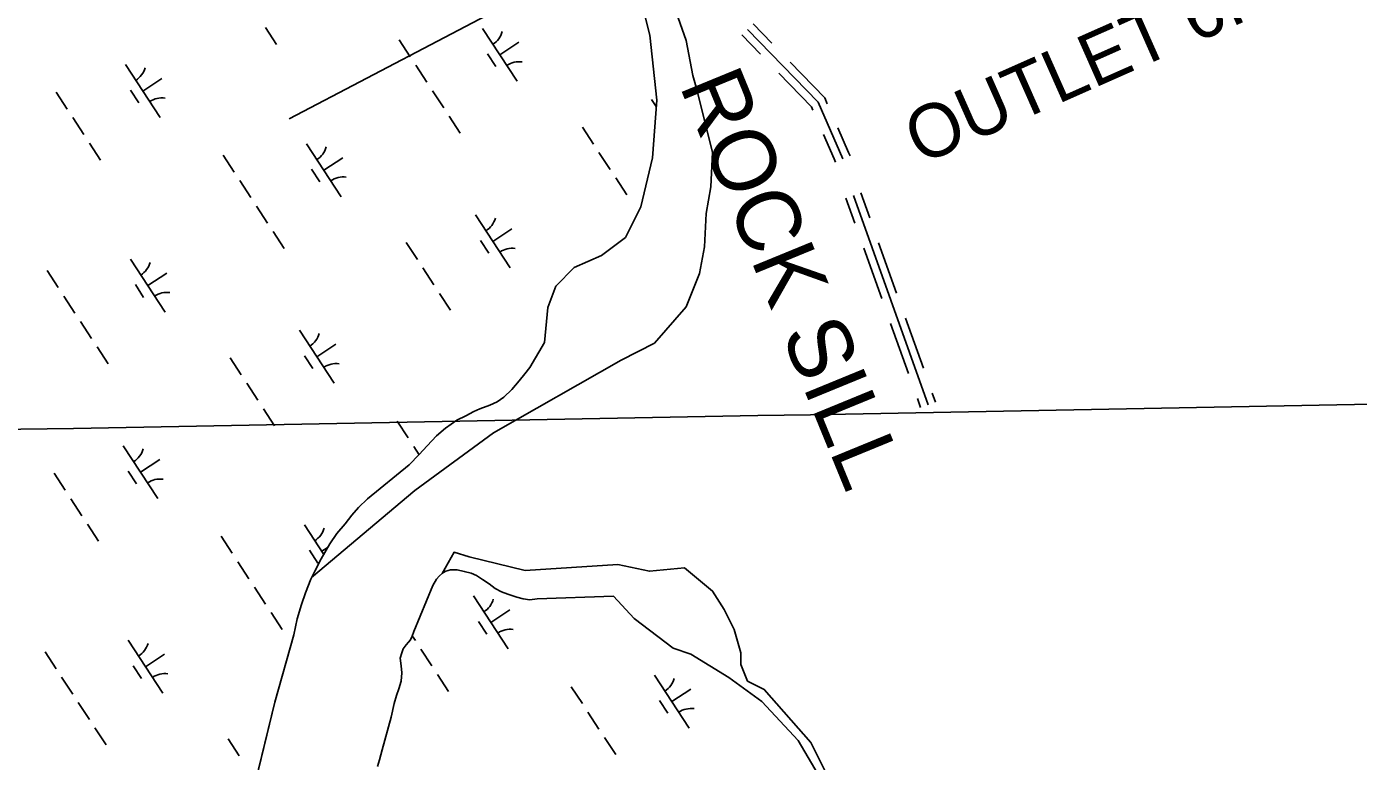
# Model space of a CAD drawing. Extents: x 3945642 to 3966284, y 206476 to 228921.
# Drawn here: x 3958060 to 3959112, y 212086 to 212666 of the extents above; entities that cross this region are included whole.
import ezdxf

# ---------------------------------------------------------------- set-up
doc = ezdxf.new("R2010")
doc.units = 0
for name, color, linetype in [('V-GRID-MAJR', 7, 'Continuous'), ('V-RIVR-EDGE', 7, 'Continuous'), ('V-RRAP-DIKE', 7, 'Continuous'), ('V-RRAP-SILL-IDEN', 7, 'Continuous'), ('V-TOPO-SHOR', 7, 'Continuous'), ('V-UTIL-LINE', 7, 'Continuous'), ('V-WETL-SWMP', 7, 'Continuous')]:
    doc.layers.add(name, color=color, linetype=linetype)

msp = doc.modelspace()

# ---------------------------------------------------------------- linework, layer by layer
at = {"layer": 'V-GRID-MAJR'}
msp.add_spline([(3955200.4, 212295.6), (3957056.9, 212329.8), (3962380.9, 212428.6), (3963931.2, 212457.5)], degree=3, dxfattribs=at)
at = {"layer": 'V-RIVR-EDGE'}
for points in [[(3958572.8, 212677.7), (3958580.7, 212655.4), (3958586, 212627.8), (3958588.6, 212618.6), (3958601.7, 212567.3), (3958600.4, 212539.7), (3958596.5, 212518.7), (3958595.2, 212492.4), (3958591.2, 212471.4), (3958580.7, 212445.1), (3958555.7, 212416.2), (3958529.5, 212403), (3958428.5, 212345.4), (3958366.4, 212300), (3958284.8, 212231.1)], [(3958387.9, 212234.3), (3958397.4, 212251.1), (3958409.4, 212247.6), (3958453.5, 212236.8), (3958526.8, 212241.4), (3958551.8, 212236.1), (3958579.4, 212238.8), (3958601.7, 212220.4), (3958610.9, 212205.9), (3958618.8, 212190.1), (3958624.1, 212171.7), (3958624.1, 212162.5), (3958629.3, 212149.4), (3958642.5, 212142.8), (3958679.3, 212100.8), (3958704.2, 212050.8)]]:
    msp.add_lwpolyline(points, dxfattribs=at)
at = {"layer": 'V-RRAP-DIKE'}
for points in [[(3958633.8, 212668.5), (3958648.4, 212653.4)], [(3958624.8, 212659.8), (3958639.4, 212644.7)], [(3958629.3, 212664.1), (3958685, 212606.6), (3958704.5, 212561.9)], [(3958663, 212638.3), (3958690.3, 212610.1), (3958692.3, 212605.5)], [(3958654, 212629.6), (3958679.7, 212603.1), (3958680.9, 212600.5)], [(3958700.7, 212586.3), (3958709.1, 212567)], [(3958689.3, 212581.2), (3958697.7, 212562)], [(3958697.7, 212562), (3958698.8, 212559.4)], [(3958709.1, 212567), (3958710.3, 212564.4)], [(3958707, 212530.8), (3958714.1, 212511.1)], [(3958712.9, 212532.9), (3958771.9, 212367.5)], [(3958718.8, 212535), (3958725.9, 212515.3)], [(3958721.1, 212491.3), (3958735.3, 212451.7)], [(3958732.9, 212495.5), (3958747, 212455.9)], [(3958754.1, 212436.1), (3958761.1, 212416.4)], [(3958742.3, 212431.9), (3958749.4, 212412.2)], [(3958761.1, 212416.4), (3958768.2, 212396.6)], [(3958749.4, 212412.2), (3958756.4, 212392.4)], [(3958763.5, 212372.6), (3958766, 212365.4)], [(3958775.3, 212376.8), (3958777.8, 212369.6)]]:
    msp.add_lwpolyline(points, dxfattribs=at)
at = {"layer": 'V-TOPO-SHOR'}
for points in [[(3958468.8, 212416.8), (3958457.3, 212397.1), (3958453.2, 212392), (3958448.9, 212386.6), (3958443, 212379.6), (3958436.8, 212373.7), (3958431.4, 212369.9), (3958425.7, 212367.3), (3958417.8, 212364.5), (3958412.9, 212362.3), (3958406.7, 212358.9), (3958399.7, 212355.4), (3958390.6, 212349.1), (3958383.6, 212343), (3958376.2, 212335.2), (3958369.9, 212328.3), (3958361.9, 212320.1), (3958328.9, 212293.2), (3958322, 212286.6), (3958316.6, 212280.3), (3958311.3, 212273.7), (3958304.7, 212266), (3958299.3, 212257.8), (3958292.5, 212245.8), (3958287.3, 212236.2), (3958284.1, 212229.8), (3958280, 212219), (3958276.9, 212209.8), (3958273.5, 212198.6), (3958270.8, 212186), (3958255.9, 212132.8), (3958235.1, 212047.4)], [(3958523.3, 212216.3), (3958463.1, 212214.2), (3958457.2, 212213.6), (3958452, 212214.3), (3958447.1, 212215.6), (3958439.9, 212217.9), (3958434.9, 212219.8), (3958429.8, 212222.5), (3958425.1, 212226.1), (3958419.8, 212229.7), (3958415.1, 212232.8), (3958411, 212234.5), (3958405.5, 212236), (3958399.8, 212237.1), (3958394.6, 212237.1), (3958390.8, 212236.1), (3958388.4, 212234.8), (3958385.6, 212232.3), (3958383.4, 212229.8), (3958380.6, 212224.9), (3958365.7, 212188.5), (3958364.3, 212184.9), (3958362.9, 212182), (3958361.4, 212180), (3958359.5, 212177.9), (3958357.1, 212174.8), (3958356, 212171.6), (3958354.9, 212167.4), (3958355.5, 212161.4), (3958356.2, 212155.9), (3958355.7, 212149.2), (3958353.7, 212143.3), (3958352, 212138), (3958350.1, 212131.7), (3958347.6, 212120.8), (3958340.6, 212094.9), (3958338.5, 212087.2), (3958336.9, 212081.8)]]:
    msp.add_lwpolyline(points, dxfattribs=at)
at = {"layer": 'V-UTIL-LINE'}
msp.add_line((3960018.1, 213511.7), (3958267, 212593.4), dxfattribs=at)
at = {"layer": 'V-WETL-SWMP'}
for p, q in [((3958542.2, 212698.3), (3958552.2, 212659.5)), ((3958248.4, 212665.6), (3958257.2, 212652.2)), ((3958354.1, 212655.9), (3958362.8, 212642.5)), ((3958419.9, 212665), (3958447.3, 212623.2)), ((3958552.2, 212659.5), (3958557.5, 212608.3)), ((3958433.6, 212644.1), (3958448.6, 212654)), ((3958137.7, 212636.4), (3958165.1, 212594.6)), ((3958367.2, 212635.8), (3958376, 212622.4)), ((3958423.8, 212644.9), (3958430.4, 212634.8)), ((3958151.4, 212615.5), (3958166.4, 212625.3)), ((3958083, 212614.6), (3958091.7, 212601.2)), ((3958141.6, 212616.3), (3958148.2, 212606.2)), ((3958380.4, 212615.7), (3958389.2, 212602.3)), ((3958553.5, 212608.8), (3958557.1, 212603.2)), ((3958557.5, 212608.3), (3958554.1, 212562.8)), ((3958096.1, 212594.5), (3958104.9, 212581.1)), ((3958393.5, 212595.7), (3958402.3, 212582.3)), ((3958498.8, 212586.9), (3958507.5, 212573.6)), ((3958109.3, 212574.4), (3958118, 212561)), ((3958280.7, 212573.9), (3958308.1, 212532)), ((3958214.9, 212564.7), (3958223.7, 212551.3)), ((3958294.4, 212552.9), (3958309.5, 212562.8)), ((3958511.9, 212566.9), (3958520.7, 212553.5)), ((3958554.1, 212562.8), (3958544.9, 212523.9)), ((3958284.7, 212553.7), (3958291.3, 212543.7)), ((3958228.1, 212544.7), (3958236.9, 212531.3)), ((3958525.1, 212546.8), (3958533.8, 212533.4)), ((3958241.2, 212524.6), (3958250, 212511.2)), ((3958544.9, 212523.9), (3958532.8, 212499.7)), ((3958414.3, 212517.6), (3958441.7, 212475.8)), ((3958254.4, 212504.5), (3958263.2, 212491.1)), ((3958428, 212496.7), (3958443.1, 212506.6)), ((3958532.8, 212499.7), (3958514, 212485.5)), ((3958359.6, 212495.8), (3958368.4, 212482.4)), ((3958418.3, 212497.5), (3958424.9, 212487.5)), ((3958141.6, 212482.7), (3958169, 212440.9)), ((3958514, 212485.5), (3958492.3, 212476.2)), ((3958075.8, 212473.6), (3958084.6, 212460.2)), ((3958155.3, 212461.8), (3958170.4, 212471.7)), ((3958372.8, 212475.7), (3958381.5, 212462.3)), ((3958492.3, 212476.2), (3958477.8, 212461.4)), ((3958145.6, 212462.6), (3958152.1, 212452.5)), ((3958385.9, 212455.6), (3958394.7, 212442.3)), ((3958477.8, 212461.4), (3958471.5, 212444.4)), ((3958089, 212453.5), (3958097.7, 212440.1)), ((3958471.5, 212444.4), (3958468.8, 212416.8)), ((3958102.1, 212433.4), (3958110.9, 212420)), ((3958275.2, 212426.5), (3958302.6, 212384.7)), ((3958288.9, 212405.6), (3958303.9, 212415.4)), ((3958468.8, 212416.8), (3958457.3, 212397.1)), ((3958115.3, 212413.4), (3958124, 212400)), ((3958220.5, 212404.6), (3958229.3, 212391.3)), ((3958279.1, 212406.4), (3958285.7, 212396.3)), ((3958457.3, 212397.1), (3958453.2, 212392)), ((3958233.6, 212384.6), (3958242.4, 212371.2)), ((3958448.9, 212386.6), (3958443, 212379.6)), ((3958453.2, 212392), (3958448.9, 212386.6)), ((3958436.8, 212373.7), (3958431.4, 212369.9)), ((3958443, 212379.6), (3958436.8, 212373.7)), ((3958246.8, 212364.5), (3958255.6, 212351.1)), ((3958412.9, 212362.3), (3958406.7, 212358.9)), ((3958417.8, 212364.5), (3958412.9, 212362.3)), ((3958425.7, 212367.3), (3958417.8, 212364.5)), ((3958431.4, 212369.9), (3958425.7, 212367.3)), ((3958352.5, 212354.8), (3958361.2, 212341.4)), ((3958399.7, 212355.4), (3958390.6, 212349.1)), ((3958406.7, 212358.9), (3958399.7, 212355.4)), ((3958383.6, 212343), (3958376.2, 212335.2)), ((3958390.6, 212349.1), (3958383.6, 212343)), ((3958136, 212335.3), (3958163.4, 212293.5)), ((3958365.6, 212334.7), (3958369.9, 212328.2)), ((3958376.2, 212335.2), (3958369.9, 212328.3)), ((3958149.7, 212314.4), (3958164.8, 212324.3)), ((3958361.9, 212320.1), (3958328.9, 212293.2)), ((3958369.9, 212328.3), (3958361.9, 212320.1)), ((3958081.4, 212313.5), (3958090.1, 212300.1)), ((3958140, 212315.2), (3958146.6, 212305.2)), ((3958094.5, 212293.4), (3958103.3, 212280)), ((3958328.9, 212293.2), (3958322, 212286.6)), ((3958316.6, 212280.3), (3958311.3, 212273.7)), ((3958322, 212286.6), (3958316.6, 212280.3)), ((3958107.7, 212273.3), (3958116.4, 212260)), ((3958279.1, 212272.8), (3958294.5, 212249.3)), ((3958311.3, 212273.7), (3958304.7, 212266)), ((3958213.3, 212263.7), (3958222.1, 212250.3)), ((3958299.3, 212257.8), (3958292.5, 212245.8)), ((3958304.7, 212266), (3958299.3, 212257.8)), ((3958283.1, 212252.7), (3958289.7, 212242.6)), ((3958292.5, 212245.8), (3958287.3, 212236.2)), ((3958292.8, 212251.9), (3958297.8, 212255.1)), ((3958226.5, 212243.6), (3958235.2, 212230.2)), ((3958287.3, 212236.2), (3958284.1, 212229.8)), ((3958385.6, 212232.3), (3958388.4, 212234.8)), ((3958388.4, 212234.8), (3958390.8, 212236.1)), ((3958390.8, 212236.1), (3958394.6, 212237.1)), ((3958394.6, 212237.1), (3958399.8, 212237.1)), ((3958399.8, 212237.1), (3958405.5, 212236)), ((3958405.5, 212236), (3958411, 212234.5)), ((3958284.1, 212229.8), (3958280, 212219)), ((3958365.7, 212188.5), (3958380.6, 212224.9)), ((3958380.6, 212224.9), (3958383.4, 212229.8)), ((3958383.4, 212229.8), (3958385.6, 212232.3)), ((3958411, 212234.5), (3958415.1, 212232.8)), ((3958415.1, 212232.8), (3958419.8, 212229.7)), ((3958419.8, 212229.7), (3958425.1, 212226.1)), ((3958425.1, 212226.1), (3958429.8, 212222.5)), ((3958239.6, 212223.5), (3958248.4, 212210.1)), ((3958280, 212219), (3958276.9, 212209.8)), ((3958412.7, 212216.6), (3958440.1, 212174.7)), ((3958429.8, 212222.5), (3958434.9, 212219.8)), ((3958434.9, 212219.8), (3958439.9, 212217.9)), ((3958439.9, 212217.9), (3958447.1, 212215.6)), ((3958447.1, 212215.6), (3958452, 212214.3)), ((3958452, 212214.3), (3958457.2, 212213.6)), ((3958457.2, 212213.6), (3958463.1, 212214.2)), ((3958463.1, 212214.2), (3958523.3, 212216.3)), ((3958523.3, 212216.3), (3958539.7, 212198.9)), ((3958252.8, 212203.4), (3958261.5, 212190)), ((3958276.9, 212209.8), (3958273.5, 212198.6)), ((3958426.4, 212195.6), (3958441.5, 212205.5)), ((3958273.5, 212198.6), (3958270.8, 212186)), ((3958416.7, 212196.4), (3958423.2, 212186.4)), ((3958539.7, 212198.9), (3958570.4, 212175.3)), ((3958270.8, 212186), (3958255.9, 212132.8)), ((3958362.9, 212182), (3958364.3, 212184.9)), ((3958364.3, 212184.9), (3958365.7, 212188.5)), ((3958364.4, 212185), (3958366.8, 212181.3)), ((3958074.2, 212172.5), (3958083, 212159.1)), ((3958140, 212181.6), (3958167.4, 212139.8)), ((3958354.9, 212167.4), (3958356, 212171.6)), ((3958356, 212171.6), (3958357.1, 212174.8)), ((3958357.1, 212174.8), (3958359.5, 212177.9)), ((3958359.5, 212177.9), (3958361.4, 212180)), ((3958361.4, 212180), (3958362.9, 212182)), ((3958371.2, 212174.6), (3958379.9, 212161.3)), ((3958570.4, 212175.3), (3958584.4, 212170.6)), ((3958143.9, 212161.5), (3958150.5, 212151.5)), ((3958153.7, 212160.7), (3958168.7, 212170.6)), ((3958355.5, 212161.4), (3958354.9, 212167.4)), ((3958356.2, 212155.9), (3958355.5, 212161.4)), ((3958584.4, 212170.6), (3958614.6, 212152.3)), ((3958087.3, 212152.4), (3958096.1, 212139)), ((3958355.7, 212149.2), (3958356.2, 212155.9)), ((3958384.3, 212154.6), (3958393.1, 212141.2)), ((3958555.8, 212154), (3958583.2, 212112.2)), ((3958614.6, 212152.3), (3958640.7, 212133.1)), ((3958352, 212138), (3958353.7, 212143.3)), ((3958353.7, 212143.3), (3958355.7, 212149.2)), ((3958490, 212144.9), (3958498.8, 212131.5)), ((3958569.5, 212133.1), (3958584.5, 212143)), ((3958100.5, 212132.4), (3958109.3, 212119)), ((3958255.9, 212132.8), (3958235.1, 212047.4)), ((3958347.6, 212120.8), (3958350.1, 212131.7)), ((3958350.1, 212131.7), (3958352, 212138)), ((3958559.7, 212133.9), (3958566.3, 212123.9)), ((3958640.7, 212133.1), (3958669.4, 212102.3)), ((3958340.6, 212094.9), (3958347.6, 212120.8)), ((3958503.1, 212124.8), (3958511.9, 212111.4)), ((3958113.6, 212112.3), (3958122.4, 212098.9)), ((3958218.9, 212103.6), (3958227.6, 212090.2)), ((3958516.3, 212104.7), (3958525.1, 212091.4)), ((3958669.4, 212102.3), (3958693.8, 212060.7)), ((3958338.5, 212087.2), (3958340.6, 212094.9)), ((3958336.9, 212081.8), (3958338.5, 212087.2))]:
    msp.add_line(p, q, dxfattribs=at)
for centre, start, end in [((3958418.6, 212667.3), 302.4575, 344.0011), ((3958448.9, 212621.1), 82.4574, 124.0011), ((3958136.4, 212638.7), 302.4575, 344.0011), ((3958166.7, 212592.5), 82.4574, 124.0011), ((3958279.5, 212576.2), 302.4575, 344.0011), ((3958309.8, 212530), 82.4574, 124.0011), ((3958413.1, 212519.9), 302.4575, 344.0011), ((3958443.4, 212473.7), 82.4574, 124.0011), ((3958140.4, 212485), 302.4575, 344.0011), ((3958170.6, 212438.8), 82.4574, 124.0011), ((3958273.9, 212428.8), 302.4575, 344.0011), ((3958304.2, 212382.6), 82.4574, 124.0011), ((3958134.8, 212337.6), 302.4575, 344.0011), ((3958165.1, 212291.4), 82.4574, 124.0011), ((3958277.9, 212275.1), 302.4575, 344.0011), ((3958411.5, 212218.9), 302.4575, 344.0011), ((3958441.7, 212172.7), 82.4574, 124.0011), ((3958138.7, 212184), 302.4575, 344.0011), ((3958169, 212137.7), 82.4574, 124.0011), ((3958554.5, 212156.3), 302.4575, 344.0011), ((3958584.8, 212110.1), 82.4574, 124.0011)]:
    msp.add_arc(centre, 17.6, start, end, dxfattribs=at)

# ---------------------------------------------------------------- texts
at = {"layer": 'V-RRAP-SILL-IDEN'}
for s, height, rotation, p in [('OUTLET 6.4W', 42, 23.9067, (3958765.8, 212556.8)), ('ROCK SILL', 50, 292.3109, (3958575.2, 212619.9))]:
    msp.add_text(s, height=height, rotation=rotation, dxfattribs=at).set_placement(p)

doc.saveas('drawing.dxf')
